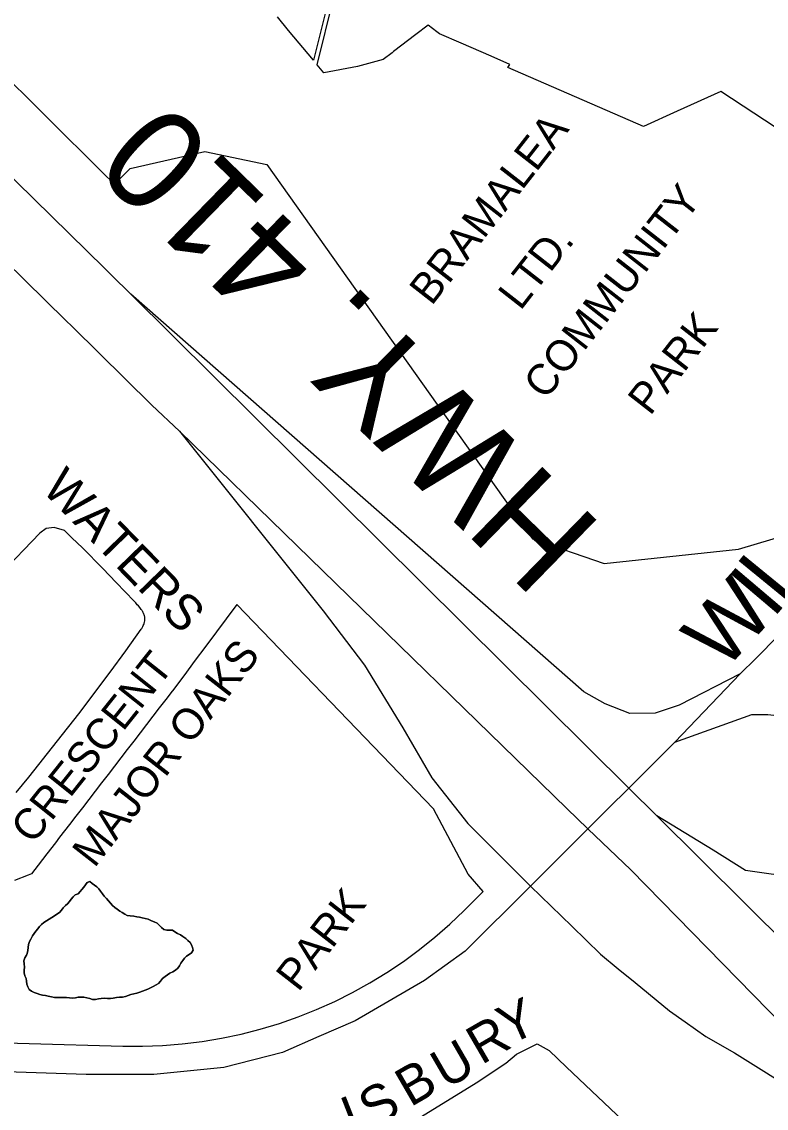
# Model space of a CAD drawing. Extents: x 586326 to 623965, y 4819854 to 4857850.
# Drawn here: x 600156 to 600638, y 4840854 to 4841557 of the extents above; entities that cross this region are included whole.
import ezdxf

# ---------------------------------------------------------------- set-up
doc = ezdxf.new("R2010")
doc.units = 0
for name, color, linetype in [('Major Rds and Hwys', 7, 'Continuous'), ('Major Rds Lbls', 7, 'Continuous'), ('Minor Rd Lbls', 7, 'Continuous'), ('Minor Rds', 7, 'Continuous'), ('Park Lbls', 7, 'Continuous'), ('Park Outlines', 7, 'Continuous')]:
    doc.layers.add(name, color=color, linetype=linetype)

msp = doc.modelspace()

# ---------------------------------------------------------------- linework, layer by layer
at = {"layer": 'Major Rds and Hwys'}
for points in [[(600226.67, 4841380.99), (600214.15, 4841393.28), (600209.71, 4841397.64), (599773.58, 4841825.65), (599765.64, 4841833.44)], [(599729.86, 4841811.67), (599738.15, 4841802.97), (600184.24, 4841364.2), (600188.73, 4841359.78), (600240.18, 4841309.18), (600258.1, 4841292.4)], [(600548.76, 4841061.33), (600226.67, 4841380.99)], [(600620.94, 4841135.22), (600581.39, 4841115.06), (600565.94, 4841109.86), (600549.59, 4841109.63), (600533.51, 4841115.73), (600519.73, 4841123.64), (600226.67, 4841380.99)], [(600258.1, 4841292.4), (600334.31, 4841218.11), (600508.78, 4841048.04), (600522.37, 4841034.99)], [(600258.1, 4841292.4), (600351.05, 4841175.93), (600377.78, 4841140.76), (600402.68, 4841100.25), (600421.27, 4841067.91), (600444.71, 4841038.44), (600485.16, 4840997.87)], [(600620.94, 4841135.22), (600630.94, 4841145.22), (600645.76, 4841160.04)], [(600578.51, 4841091.01), (600620.94, 4841135.22)], [(600578.51, 4841091.01), (600628.41, 4841108.9), (600638.7, 4841108.84), (600660.39, 4841106.61), (600676.6, 4841096.28), (600682.12, 4841087.42), (600690.18, 4841073.99), (600691.97, 4841061.46), (600691.8, 4841049.05), (600686.13, 4841032.43), (600678.02, 4841021.08), (600660.79, 4841009.13), (600642.55, 4841005.27), (600624.31, 4841007.91), (600603.35, 4841021.17), (600566.9, 4841043.32)], [(600548.76, 4841061.33), (600578.51, 4841091.01)], [(600522.37, 4841034.99), (600535.56, 4841048.16), (600548.76, 4841061.33)], [(600566.9, 4841043.32), (600548.76, 4841061.33)], [(600831.19, 4840781.02), (600824.27, 4840787.89), (600566.9, 4841043.32)], [(600485.16, 4840997.87), (600522.37, 4841034.99)], [(600522.37, 4841034.99), (600550.13, 4841008.31), (600787.54, 4840765.77), (600796.42, 4840756.7)], [(600485.16, 4840997.87), (600485.14, 4840997.84), (600442.85, 4840955.65), (600416.7, 4840936.83), (600371.71, 4840910.67), (600348.17, 4840900.44), (600324.64, 4840890.22), (600286.81, 4840880.53), (600241.45, 4840875.9), (600227.4, 4840875.92), (600197.72, 4840875.94), (600074.66, 4840879.98)], [(600485.16, 4840997.87), (600511.95, 4840972.02), (600521.28, 4840962.91), (600530.61, 4840953.8), (600542.04, 4840944.4), (600552.85, 4840935.5), (600575.1, 4840917.21), (600585.29, 4840910.04), (600598.68, 4840900.61), (600617.24, 4840889.95), (600638, 4840877.03), (600684.35, 4840847.65), (600796.42, 4840756.7)]]:
    msp.add_lwpolyline(points, dxfattribs=at)
at = {"layer": 'Minor Rds'}
for points in [[(600152.49, 4841058.34), (600160.58, 4841068.35), (600179.21, 4841091.8), (600192.92, 4841109.43), (600213.22, 4841136.33), (600223.29, 4841150.11), (600233.33, 4841164.19), (600233.61, 4841164.62), (600233.87, 4841165.03), (600234.32, 4841165.83), (600234.67, 4841166.55), (600234.94, 4841167.2), (600235.15, 4841167.77), (600235.3, 4841168.28), (600235.42, 4841168.72), (600235.58, 4841169.5), (600235.65, 4841170.08), (600235.68, 4841170.51), (600235.69, 4841171.14), (600235.63, 4841171.76), (600235.58, 4841172.13), (600235.51, 4841172.48), (600235.43, 4841172.81), (600235.24, 4841173.42), (600235.04, 4841173.96), (600234.84, 4841174.42), (600234.64, 4841174.83), (600234.27, 4841175.53), (600233.96, 4841176.04), (600233.71, 4841176.42), (600233.32, 4841176.97), (600232.9, 4841177.5), (600232.38, 4841178.14), (600231.47, 4841179.2), (600230.78, 4841179.97), (600229.74, 4841181.11), (600228.67, 4841182.25), (600217.2, 4841194.44), (600208.55, 4841203.45), (600195.31, 4841216.78), (600188.5, 4841223.38), (600183.76, 4841228.1), (600177.07, 4841229.96), (600171.87, 4841229.22), (600167.78, 4841226.25), (600141.76, 4841199.49)], [(600311.81, 4840810.37), (600346.04, 4840819.5), (600367.2, 4840826.76), (600380.2, 4840832.32), (600406.35, 4840843.5), (600450.05, 4840870.58), (600469.29, 4840883.17), (600476.23, 4840889.01), (600489.54, 4840895.74), (600497.22, 4840891.55), (600508.58, 4840880.74), (600549.15, 4840842.26)]]:
    msp.add_lwpolyline(points, dxfattribs=at)
at = {"layer": 'Park Outlines'}
for points in [[(600354.92, 4841573.21), (600344.72, 4841532.43), (600328.71, 4841551.73), (600321.47, 4841560.45)], [(600792.33, 4841391.44), (600608.45, 4841512.18), (600580.22, 4841499.41), (600558.43, 4841489.57), (600470.46, 4841527.65), (600471.89, 4841529.69), (600459.72, 4841534.97), (600440.35, 4841543.36), (600426.32, 4841549.44), (600424.68, 4841550.7), (600419.03, 4841555.05), (600411.03, 4841548.97), (600396.59, 4841538), (600395.64, 4841537.27), (600389.86, 4841532.88), (600373.28, 4841528.28), (600351.51, 4841524.24), (600347.14, 4841529.52), (600357.83, 4841572.26)], [(600101.08, 4841566.17), (600208.02, 4841459.98), (600215.95, 4841452.1), (600226.08, 4841462.35), (600274.39, 4841473.23), (600314.54, 4841464.96), (600486.42, 4841222.57), (600532.95, 4841206.66), (600619.9, 4841215.86), (600652.46, 4841225.62)], [(600100.01, 4840897.68), (600221.33, 4840894.32), (600234.19, 4840894.25), (600247.05, 4840894.73), (600259.87, 4840895.75), (600272.64, 4840897.33), (600285.32, 4840899.44), (600297.91, 4840902.1), (600310.37, 4840905.29), (600322.69, 4840909), (600334.83, 4840913.24), (600346.79, 4840917.99), (600358.53, 4840923.25), (600370.03, 4840929.01), (600381.28, 4840935.25), (600392.25, 4840941.96), (600402.93, 4840949.13), (600413.29, 4840956.76), (600423.32, 4840964.81), (600432.99, 4840973.29), (600442.3, 4840982.17), (600454.63, 4840994.44), (600444.84, 4841005.55), (600422.51, 4841047.83), (600400.24, 4841070.96), (600295.21, 4841180.05), (600275.06, 4841153.08), (600267.67, 4841143.19), (600261.46, 4841134.89), (600253.46, 4841124.18), (600253.32, 4841124), (600249.17, 4841118.62), (600245.02, 4841113.23), (600240.88, 4841107.85), (600236.73, 4841102.46), (600232.58, 4841097.08), (600228.43, 4841091.69), (600224.28, 4841086.3), (600220.13, 4841080.92), (600215.99, 4841075.53), (600211.84, 4841070.15), (600207.69, 4841064.76), (600203.54, 4841059.38), (600199.39, 4841053.99), (600195.24, 4841048.6), (600191.1, 4841043.22), (600186.95, 4841037.83), (600180.48, 4841029.43), (600177.79, 4841025.94), (600172.22, 4841018.71), (600166.65, 4841011.48), (600162.3, 4841005.83), (600160.16, 4841004.97), (600151.41, 4841001.47)]]:
    msp.add_lwpolyline(points, dxfattribs=at)
for points in [[(600160.15, 4840958.1), (600160.45, 4840960.11), (600160.94, 4840962.05), (600161.87, 4840963.62), (600162.95, 4840965.59), (600164, 4840967.08), (600165.21, 4840968.69), (600166.33, 4840970.18), (600167.59, 4840971.69), (600168.83, 4840973.04), (600170.39, 4840974.25), (600172.08, 4840975.35), (600173.74, 4840976.52), (600175.46, 4840977.62), (600177.1, 4840978.62), (600178.8, 4840979.68), (600180.45, 4840980.82), (600181.7, 4840982.25), (600182.9, 4840983.84), (600184.2, 4840985.25), (600185.63, 4840986.48), (600186.91, 4840987.93), (600188.07, 4840989.47), (600189.23, 4840991.01), (600190.62, 4840992.23), (600192.53, 4840992.83), (600193.86, 4840994.27), (600194.96, 4840995.72), (600196.15, 4840997.27), (600197.2, 4840998.76), (600198.31, 4841000.27), (600200.05, 4841000.74), (600201.59, 4840999.64), (600203.15, 4840998.57), (600204.62, 4840997.43), (600205.84, 4840996.07), (600206.98, 4840994.54), (600208.18, 4840992.96), (600209.4, 4840991.36), (600210.77, 4840989.88), (600212.07, 4840988.39), (600213.46, 4840986.82), (600214.81, 4840985.24), (600216.28, 4840983.95), (600217.82, 4840982.92), (600219.45, 4840981.72), (600221, 4840980.74), (600222.63, 4840979.76), (600224.2, 4840978.79), (600226.13, 4840978.55), (600228.43, 4840978.37), (600230.36, 4840978.03), (600232.16, 4840977.71), (600233.96, 4840977.29), (600235.81, 4840976.83), (600237.7, 4840976.49), (600239.95, 4840975.35), (600241.73, 4840974.69), (600243.66, 4840973.87), (600245.03, 4840972.31), (600246.43, 4840971.04), (600248.03, 4840969.84), (600249.79, 4840969.33), (600251.62, 4840969.42), (600253.47, 4840969.35), (600255.07, 4840968.31), (600256.77, 4840967.12), (600258.63, 4840966.35), (600260.29, 4840965.22), (600262.12, 4840963.84), (600263.55, 4840962.74), (600264.88, 4840961.46), (600265.85, 4840959.91), (600266.56, 4840958.19), (600266.83, 4840956.36), (600265.91, 4840954.77), (600264.38, 4840953.52), (600262.71, 4840952.58), (600261.39, 4840951.15), (600260.18, 4840949.64), (600258.99, 4840948.04), (600258.05, 4840946.36), (600257, 4840944.73), (600255.58, 4840943.4), (600253.75, 4840942.32), (600251.9, 4840941.43), (600250.41, 4840940.33), (600248.78, 4840939.42), (600247.15, 4840938.02), (600245.84, 4840936.34), (600244.52, 4840934.9), (600242.88, 4840933.87), (600240.95, 4840932.87), (600239.21, 4840932.06), (600237.67, 4840931.05), (600235.93, 4840930.47), (600234.05, 4840929.86), (600232.34, 4840929.19), (600230.48, 4840928.61), (600228.46, 4840928.15), (600226.63, 4840927.65), (600224.8, 4840926.96), (600223.08, 4840926.43), (600221.21, 4840926.07), (600219.17, 4840925.92), (600217.26, 4840925.72), (600215.25, 4840925.38), (600213.34, 4840925.14), (600211.43, 4840925.08), (600209.36, 4840925.32), (600207.49, 4840925.21), (600205.64, 4840924.85), (600203.73, 4840924.39), (600201.88, 4840924.51), (600199.96, 4840925.05), (600198.03, 4840925.62), (600196.25, 4840925.94), (600194.44, 4840926.08), (600192.57, 4840925.91), (600190.78, 4840925.5), (600188.86, 4840925.38), (600186.92, 4840925.63), (600184.98, 4840925.84), (600182.92, 4840925.75), (600180.92, 4840925.67), (600179.07, 4840925.68), (600177.19, 4840925.85), (600175.16, 4840926.24), (600173.17, 4840926.56), (600171.36, 4840926.96), (600169.53, 4840927.35), (600167.73, 4840927.75), (600165.94, 4840928.24), (600164.04, 4840928.95), (600162.41, 4840929.85), (600160.89, 4840931), (600159.95, 4840932.7), (600159.26, 4840934.41), (600159.06, 4840936.25), (600158.81, 4840938.04), (600157.91, 4840939.82), (600157.64, 4840941.68), (600157.61, 4840943.55), (600157.7, 4840945.48), (600157.48, 4840947.52), (600157.45, 4840949.57), (600158.02, 4840951.39), (600159.07, 4840953.23), (600159.45, 4840954.32), (600159.83, 4840956.18)], [(600160.15, 4840958.1), (600159.83, 4840956.18), (600159.45, 4840954.32), (600159.07, 4840953.23), (600158.02, 4840951.39), (600157.45, 4840949.57), (600157.48, 4840947.52), (600157.7, 4840945.48), (600157.61, 4840943.55), (600157.64, 4840941.68), (600157.91, 4840939.82), (600158.81, 4840938.04), (600159.06, 4840936.25), (600159.26, 4840934.41), (600159.95, 4840932.7), (600160.89, 4840931), (600162.41, 4840929.85), (600164.04, 4840928.95), (600165.94, 4840928.24), (600167.73, 4840927.75), (600169.53, 4840927.35), (600171.36, 4840926.96), (600173.17, 4840926.56), (600175.16, 4840926.24), (600177.19, 4840925.85), (600179.07, 4840925.68), (600180.92, 4840925.67), (600182.92, 4840925.75), (600184.98, 4840925.84), (600186.92, 4840925.63), (600188.86, 4840925.38), (600190.78, 4840925.5), (600192.57, 4840925.91), (600194.44, 4840926.08), (600196.25, 4840925.94), (600198.03, 4840925.62), (600199.96, 4840925.05), (600201.88, 4840924.51), (600203.73, 4840924.39), (600205.64, 4840924.85), (600207.49, 4840925.21), (600209.36, 4840925.32), (600211.43, 4840925.08), (600213.34, 4840925.14), (600215.25, 4840925.38), (600217.26, 4840925.72), (600219.17, 4840925.92), (600221.21, 4840926.07), (600223.08, 4840926.43), (600224.8, 4840926.96), (600226.63, 4840927.65), (600228.46, 4840928.15), (600230.48, 4840928.61), (600232.34, 4840929.19), (600234.05, 4840929.86), (600235.93, 4840930.47), (600237.67, 4840931.05), (600239.21, 4840932.06), (600240.95, 4840932.87), (600242.88, 4840933.87), (600244.52, 4840934.9), (600245.84, 4840936.34), (600247.15, 4840938.02), (600248.78, 4840939.42), (600250.41, 4840940.33), (600251.9, 4840941.43), (600253.75, 4840942.32), (600255.58, 4840943.4), (600257, 4840944.73), (600258.05, 4840946.36), (600258.99, 4840948.04), (600260.18, 4840949.64), (600261.39, 4840951.15), (600262.71, 4840952.58), (600264.38, 4840953.52), (600265.91, 4840954.77), (600266.83, 4840956.36), (600266.56, 4840958.19), (600265.85, 4840959.91), (600264.88, 4840961.46), (600263.55, 4840962.74), (600262.12, 4840963.84), (600260.29, 4840965.22), (600258.63, 4840966.35), (600256.77, 4840967.12), (600255.07, 4840968.31), (600253.47, 4840969.35), (600251.62, 4840969.42), (600249.79, 4840969.33), (600248.03, 4840969.84), (600246.43, 4840971.04), (600245.03, 4840972.31), (600243.66, 4840973.87), (600241.73, 4840974.69), (600239.95, 4840975.35), (600237.7, 4840976.49), (600235.81, 4840976.83), (600233.96, 4840977.29), (600232.16, 4840977.71), (600230.36, 4840978.03), (600228.43, 4840978.37), (600226.13, 4840978.55), (600224.2, 4840978.79), (600222.63, 4840979.76), (600221, 4840980.74), (600219.45, 4840981.72), (600217.82, 4840982.92), (600216.28, 4840983.95), (600214.81, 4840985.24), (600213.46, 4840986.82), (600212.07, 4840988.39), (600210.77, 4840989.88), (600209.4, 4840991.36), (600208.18, 4840992.96), (600206.98, 4840994.54), (600205.84, 4840996.07), (600204.62, 4840997.43), (600203.15, 4840998.57), (600201.59, 4840999.64), (600200.05, 4841000.74), (600198.31, 4841000.27), (600197.2, 4840998.76), (600196.15, 4840997.27), (600194.96, 4840995.72), (600193.86, 4840994.27), (600192.53, 4840992.83), (600190.62, 4840992.23), (600189.23, 4840991.01), (600188.07, 4840989.47), (600186.91, 4840987.93), (600185.63, 4840986.48), (600184.2, 4840985.25), (600182.9, 4840983.84), (600181.7, 4840982.25), (600180.45, 4840980.82), (600178.8, 4840979.68), (600177.1, 4840978.62), (600175.46, 4840977.62), (600173.74, 4840976.52), (600172.08, 4840975.35), (600170.39, 4840974.25), (600168.83, 4840973.04), (600167.59, 4840971.69), (600166.33, 4840970.18), (600165.21, 4840968.69), (600164, 4840967.08), (600162.95, 4840965.59), (600161.87, 4840963.62), (600160.94, 4840962.05), (600160.45, 4840960.11)]]:
    msp.add_lwpolyline(points, close=True, dxfattribs=at)

# ---------------------------------------------------------------- texts
at = {"layer": 'Major Rds Lbls'}
for s, height, rotation, p in [('HWY. 410', 65.436, 135.71757, (600532.96, 4841230.02)), ('L', 40, 50.73934, (600648.13, 4841179.58)), ('I', 40, 49.68271, (600641.89, 4841170.3)), ('W', 40, 47.47423, (600610.25, 4841136.13))]:
    msp.add_text(s, height=height, rotation=rotation, dxfattribs=at).set_placement(p)
at = {"layer": 'Minor Rd Lbls'}
for s, height, rotation, p in [('WATERS', 22.971, 314.21608, (600168.26, 4841254.34)), ('CRESCENT', 19.998, 51.41313, (600163.1, 4841024.25)), ('Y', 25, 23.96251, (600470.9, 4840894.73)), ('R', 25, 30.09426, (600453.46, 4840881.87)), ('U', 25, 30.09426, (600430.48, 4840866.1)), ('B', 25, 30.09426, (600407.43, 4840854.51)), ('S', 25, 30.09426, (600383.55, 4840840.62)), ('I', 25, 21.41299, (600369.01, 4840836.25))]:
    msp.add_text(s, height=height, rotation=rotation, dxfattribs=at).set_placement(p)
at = {"layer": 'Park Lbls'}
for s, p in [('BRAMALEA ', (600421.18, 4841372.91)), ('COMMUNITY', (600495.02, 4841311.88)), ('LTD.', (600478.68, 4841369.8)), ('PARK', (600562.56, 4841301.73)), ('MAJOR OAKS', (600203.01, 4841009.08)), ('PARK', (600334.9, 4840928.78))]:
    msp.add_text(s, height=19.992, rotation=52.00002, dxfattribs=at).set_placement(p)

doc.saveas('drawing.dxf')
